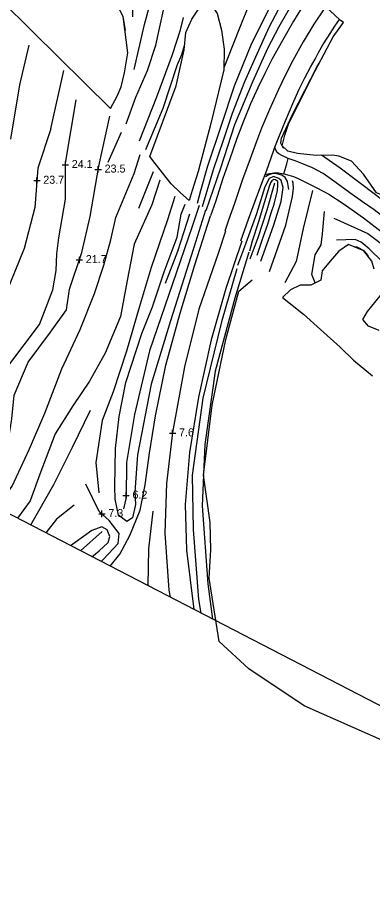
# Model space of a CAD drawing. Extents: x 2316231 to 2323598, y 363169 to 371906.
# Drawn here: x 2319417 to 2319639, y 365317 to 365863 of the extents above; entities that cross this region are included whole.
import ezdxf

# ---------------------------------------------------------------- set-up
doc = ezdxf.new("R2010")
doc.units = 0
for name, color, linetype in [('RD_DTM_BkLn1', 7, 'Continuous'), ('RD_DTM_BkLn2', 7, 'Continuous'), ('RD_DTM_Holes', 7, 'Continuous'), ('RD_DTM_TinHull', 7, 'Continuous'), ('RD_DTM_Void', 7, 'Continuous'), ('RD_EX_H2O', 7, 'Continuous'), ('RD_EX_Road', 7, 'Continuous')]:
    doc.layers.add(name, color=color, linetype=linetype)

msp = doc.modelspace()

# ---------------------------------------------------------------- linework, layer by layer
at = {"layer": 'RD_DTM_BkLn1'}
for points in [[(2319484.94, 365796.656), (2319491.068, 365813.33), (2319498.244, 365829.965), (2319503.476, 365845.834), (2319508.244, 365867.745), (2319513.754, 365883.763), (2319517.896, 365893.544), (2319521.3, 365904.569), (2319520.972, 365910.756), (2319517.334, 365914.595), (2319512.203, 365916.556), (2319505.696, 365917.202), (2319500.16, 365916.399), (2319495.606, 365915.633), (2319491.181, 365912.684), (2319485.408, 365907.997), (2319476.167, 365901.232)], [(2319489.986, 365830.488), (2319496.394, 365858.793), (2319503.053, 365883.442), (2319508.111, 365897.827), (2319509.201, 365903.916), (2319505.791, 365906.99), (2319500.315, 365906.542), (2319497.419, 365902.154), (2319494.582, 365895.801), (2319491.207, 365890.627), (2319490.18, 365885.029), (2319488.809, 365876.746), (2319488.997, 365863.438)], [(2319572.427, 365891.459), (2319569.784, 365886.522), (2319564.619, 365877.842), (2319560.856, 365869.339), (2319556.534, 365858.506), (2319551.217, 365845.45), (2319545.969, 365831.612)], [(2319582.237, 365885.927), (2319577.483, 365877.281), (2319574.874, 365870.164), (2319562.783, 365845.699), (2319552.281, 365820.163), (2319544.28, 365795.679), (2319535.67, 365770.272), (2319531.273, 365754.852), (2319529.194, 365746.824)], [(2319534.883, 365742.552), (2319544.093, 365769.181), (2319552.79, 365796.154), (2319564.093, 365823.546), (2319573.413, 365843.903), (2319580.327, 365857.502), (2319586.023, 365867.329), (2319591.814, 365876.382), (2319595.426, 365881.523)], [(2319609.441, 365869.919), (2319608.469, 365868.541), (2319602.006, 365858.804), (2319595.408, 365847.874), (2319588.986, 365836.285), (2319584.168, 365826.88), (2319579.899, 365818.057), (2319574.303, 365805.566), (2319569.484, 365793.869), (2319566.274, 365785.559), (2319562.212, 365774.769), (2319557.614, 365761.805), (2319552.481, 365746.873), (2319548.849, 365736.393), (2319546.604, 365729.647)], [(2319493.368, 365785.986), (2319504.093, 365813.509), (2319513.873, 365840.013), (2319518.901, 365855.388), (2319520.713, 365863.118)], [(2319483.188, 365862.412), (2319484.236, 365855.188), (2319484.228, 365854.783)], [(2319413.071, 365787.111), (2319418.728, 365821.104), (2319424.538, 365845.805)], [(2319497.262, 365780.684), (2319508.112, 365806.442), (2319517.022, 365833.627), (2319519.717, 365839.976), (2319521.414, 365845.627)], [(2319582.344, 365782.817), (2319581.352, 365784.519), (2319581.954, 365787.785), (2319588.624, 365802.423), (2319604.07, 365832.479), (2319605.39, 365834.647)], [(2319437.876, 365793.622), (2319446.173, 365829.906)], [(2319379.146, 365569.961), (2319380.325, 365571.286), (2319394.776, 365595.147), (2319404.664, 365616.04), (2319411.231, 365645.104), (2319430.818, 365671.211), (2319439.295, 365692.957), (2319441.393, 365705.001), (2319441.64, 365715.526), (2319443.061, 365725.466), (2319447.197, 365749.648), (2319447.016, 365772.007), (2319453.816, 365811.678)], [(2319389.865, 365564.414), (2319391.967, 365567.582), (2319401.51, 365578.302), (2319410.536, 365592.392), (2319413.681, 365612.454), (2319415.001, 365627.254), (2319423.776, 365647.791), (2319437.731, 365666.467), (2319447.794, 365680.513), (2319449.516, 365693.388), (2319457.343, 365716.207), (2319462.478, 365738.802), (2319467.87, 365770.274), (2319474.791, 365801.469)], [(2319437.876, 365793.622), (2319429.849, 365769.023), (2319427.99, 365744.401), (2319421.366, 365718.75), (2319412.761, 365697.791), (2319402.26, 365671.676), (2319392.507, 365651.208), (2319376.884, 365619.105), (2319364.302, 365592.797), (2319361.978, 365589.629)], [(2319481.892, 365791.166), (2319473.484, 365772.539)], [(2319584.121, 365781.142), (2319583.127, 365781.474), (2319582.346, 365782.815)], [(2319404.238, 365556.976), (2319413.785, 365570.381), (2319424.749, 365593.619), (2319434.217, 365616.024), (2319444.759, 365643.529), (2319456.351, 365668.164), (2319465.265, 365690.645), (2319471.052, 365708.435), (2319475.418, 365724.264), (2319478.587, 365738.088), (2319490.023, 365765.593), (2319493.743, 365777.434)], [(2319745.318, 365663.251), (2319701.675, 365702.345), (2319672.502, 365726.644), (2319641.36, 365751.689), (2319618.407, 365768.961), (2319606.719, 365777.009)], [(2319501.848, 365766.718), (2319492.581, 365743.759)], [(2319586.474, 365755.548), (2319585.593, 365760.623), (2319584.122, 365763.203), (2319582.084, 365764.641), (2319578.995, 365765.504), (2319576.395, 365765.617), (2319574.029, 365764.767), (2319571.978, 365763.581)], [(2319505.938, 365761.428), (2319501.054, 365746.051), (2319489.944, 365721.481), (2319485.494, 365698.707), (2319481.357, 365676.337), (2319471.791, 365653.318), (2319462.091, 365635.887), (2319451.787, 365620.52), (2319440.77, 365603.001), (2319431.01, 365577.802), (2319425.041, 365561.222), (2319417.191, 365550.273)], [(2319568.9, 365710.793), (2319576.932, 365733), (2319581.717, 365748.241), (2319582.817, 365756.811), (2319581.701, 365761.276), (2319580.222, 365762.55), (2319576.793, 365763.693), (2319574.139, 365762.549), (2319571.439, 365757.344), (2319566.325, 365740.425), (2319558.774, 365719.751), (2319554.412, 365708.212)], [(2319566.692, 365714.659), (2319570.414, 365725.92), (2319573.303, 365734.079), (2319575.453, 365741.161), (2319577.294, 365746.529), (2319579.29, 365754.979), (2319579.672, 365758.259), (2319579.552, 365760.597), (2319578.104, 365761.713), (2319576.981, 365761.878), (2319575.9, 365761.124), (2319575.008, 365759.739), (2319574.17, 365757.506), (2319570.363, 365745.281), (2319567.434, 365735.402), (2319563.651, 365723.347), (2319561.912, 365717.183)], [(2319574.342, 365704.329), (2319584.526, 365733.397), (2319588.67, 365751.226), (2319589.342, 365756.391), (2319589.057, 365759.496), (2319588.661, 365761.008)], [(2319601.106, 365755.075), (2319595.438, 365731.332), (2319590.924, 365710.58), (2319583.848, 365697.386)], [(2319515.338, 365751.194), (2319510.712, 365736.741), (2319500.519, 365706.899), (2319493.028, 365681.872), (2319485.201, 365654.674), (2319476.843, 365629.33), (2319469.904, 365611.43), (2319466.056, 365585.027), (2319467.885, 365566.221)], [(2319516.777, 365725.877), (2319519.267, 365740.316), (2319521.844, 365746.383)], [(2319524.543, 365740.223), (2319516.969, 365716.853), (2319509.197, 365696.965)], [(2319534.476, 365742.681), (2319528.13, 365722.7)], [(2319602.761, 365697.274), (2319600.746, 365702.493), (2319602.918, 365714.851), (2319606.606, 365721.09), (2319607.388, 365727.849), (2319608.726, 365741.998)], [(2319614.48, 365737.642), (2319635.774, 365728.075), (2319662.754, 365707.708), (2319678.533, 365695.332), (2319696.961, 365678.604), (2319713.393, 365666.462), (2319721.15, 365659.904), (2319736.553, 365645.207)], [(2319546.985, 365729.52), (2319542.39, 365715.755), (2319530.388, 365680.888), (2319521.303, 365644.91), (2319513.963, 365603.864), (2319510.139, 365571.921), (2319508.998, 365540.902), (2319511.664, 365505.345), (2319512.403, 365500.999)], [(2319528.13, 365722.7), (2319512.627, 365673.696), (2319500.461, 365633.965), (2319492.095, 365589.837), (2319490.449, 365566.865), (2319490.732, 365558.913), (2319488.808, 365550.601), (2319485.461, 365548.25), (2319480.276, 365552.299), (2319478.12, 365562.157), (2319477.966, 365570.111), (2319478.26, 365593.829), (2319480.605, 365613.821), (2319484.745, 365635.155), (2319494.704, 365665.676), (2319501.32, 365682.254), (2319508.746, 365704.22), (2319516.777, 365725.877)], [(2319725.846, 365636.665), (2319689.473, 365668.541), (2319661.885, 365693.166), (2319644.903, 365710.366), (2319636.591, 365718.574), (2319631.641, 365722.731), (2319627.771, 365724.309), (2319616.122, 365723.966)], [(2319635.923, 365713.844), (2319635.877, 365714.335), (2319633.345, 365717.317), (2319629.02, 365719.607), (2319627.395, 365719.772)], [(2319554.098, 365706.156), (2319544.342, 365673.006), (2319532.83, 365625.311), (2319526.087, 365577.132), (2319526.744, 365543.361), (2319530.006, 365499.63), (2319531.618, 365491.055)], [(2319462.431, 365617.544), (2319451.253, 365594.515), (2319439.666, 365571.198), (2319425.318, 365546.067)], [(2319469.419, 365523.244), (2319470.805, 365524.786), (2319479.926, 365534.5), (2319480.679, 365540.677), (2319474.449, 365548.867), (2319468.159, 365554.538), (2319459.869, 365571.598)], [(2319452.548, 365558.46), (2319441.567, 365549.639), (2319434.808, 365541.155)], [(2319501.652, 365554.643), (2319498.926, 365531.136), (2319498.484, 365508.203)], [(2319463.531, 365526.291), (2319468.207, 365529.894), (2319473.785, 365535.147), (2319474.782, 365538.927), (2319473.208, 365543.119), (2319469.758, 365544.968), (2319463.609, 365542.743), (2319453.049, 365535.081), (2319450.284, 365533.147)]]:
    msp.add_lwpolyline(points, dxfattribs=at)
at = {"layer": 'RD_DTM_BkLn2'}
msp.add_line((2319577.747, 365782.045), (2319577.747, 365782.045), dxfattribs=at)
for points in [[(2319600.52, 365878.32), (2319600.013, 365877.562), (2319593.871, 365868.181), (2319589.376, 365860.766), (2319582.499, 365848.767), (2319576.062, 365837.205), (2319571.491, 365828.076), (2319567.192, 365819.062), (2319562.597, 365809.062), (2319558.174, 365798.254), (2319554.086, 365787.407), (2319549.386, 365774.072), (2319545.209, 365762.416), (2319540.658, 365747.897), (2319537.541, 365739.088)], [(2319577.747, 365782.045), (2319580.619, 365789.371), (2319584.424, 365798.59), (2319588.949, 365809.288), (2319592.929, 365818.3), (2319596.484, 365825.474), (2319599.907, 365832.099), (2319602.766, 365837.031), (2319604.948, 365841.143), (2319607.737, 365846.045), (2319610.736, 365850.761), (2319615.219, 365857.68), (2319618.094, 365861.772)], [(2319556.557, 365723.53), (2319561.322, 365737.065), (2319565.673, 365749.066), (2319569.5, 365759.665), (2319572.609, 365767.781), (2319576.769, 365779.55), (2319577.747, 365782.045)], [(2319585.929, 365775.1), (2319585.929, 365775.1), (2319582.009, 365776.772), (2319580.105, 365778.002), (2319578.998, 365779.044), (2319578.314, 365780.389), (2319577.747, 365782.045)], [(2319571.542, 365764.995), (2319574.348, 365765.689), (2319577.129, 365766.134), (2319579.926, 365766.069), (2319582.055, 365765.603), (2319583.211, 365765.489), (2319585.097, 365771.707), (2319585.929, 365775.1)], [(2319595.672, 365771.484), (2319590.42, 365773.508), (2319585.929, 365775.1)], [(2319699.746, 365695.284), (2319692.732, 365701.535), (2319687.032, 365706.324), (2319678.464, 365712.8), (2319666.006, 365722.269), (2319653.351, 365732.299), (2319639.733, 365742.944), (2319632.407, 365748.027), (2319624.511, 365753.586), (2319615.956, 365759.758), (2319607.749, 365765.613), (2319601.286, 365769.14), (2319595.672, 365771.484)], [(2319583.211, 365765.489), (2319586.426, 365764.687), (2319589.248, 365763.774), (2319592.33, 365762.593)], [(2319592.33, 365762.593), (2319603.997, 365756.67), (2319611.366, 365752.79), (2319620.311, 365746.881), (2319632.983, 365737.941), (2319644.916, 365728.834), (2319657.643, 365718.735), (2319670.723, 365708.382), (2319678.979, 365702.259), (2319687.121, 365695.886), (2319692.65, 365690.831), (2319697.027, 365686.655), (2319701.297, 365682.221)]]:
    msp.add_lwpolyline(points, dxfattribs=at)
at = {"layer": 'RD_DTM_Holes'}
for points in [[(2319406.783, 365874.097), (2319426.562, 365854.403), (2319475.283, 365806.326), (2319479.427, 365813.935), (2319481.939, 365819.797), (2319483.931, 365828.608), (2319486.095, 365841.088), (2319483.01, 365863.718), (2319475.814, 365877.898), (2319462.44, 365895.698)], [(2319748.087, 365899.618), (2319675.774, 365821.673), (2319671.864, 365820.424), (2319661.468, 365823.359), (2319648.184, 365828.739), (2319647.172, 365824.761), (2319645.131, 365812.987), (2319648.926, 365797.091), (2319656.178, 365780.413), (2319668.45, 365762.275), (2319676.581, 365750.618), (2319678.267, 365745.664), (2319674.538, 365740.003), (2319667.115, 365740.119), (2319655.657, 365747.695), (2319641.099, 365753.5), (2319632.975, 365765.164), (2319625.496, 365773.406), (2319617.718, 365776.364), (2319613.703, 365777.126)], [(2319613.703, 365777.126), (2319603.403, 365776.954), (2319591.798, 365778.021), (2319585.831, 365779.532), (2319582.344, 365782.816), (2319583.837, 365789.638), (2319586.437, 365797.052), (2319602.811, 365829.859), (2319614.169, 365850.949), (2319620.524, 365860.033), (2319618.51, 365861.38), (2319599.341, 365879.43)], [(2319499.761, 365776.161), (2319516.202, 365820.402), (2319521.173, 365842.85), (2319522.119, 365853.744), (2319525.825, 365862.04), (2319530.01, 365868.236), (2319534.692, 365872.041), (2319539.732, 365868.669), (2319541.804, 365865.619), (2319544.517, 365855.124), (2319546.004, 365843.313), (2319545.966, 365830.465), (2319537.803, 365796.779), (2319529.779, 365766.904), (2319526.191, 365754.94), (2319524.26, 365748.819), (2319518.759, 365753.45), (2319512.941, 365759.204), (2319502.96, 365771.885), (2319499.761, 365776.161)], [(2319639.661, 365705.858), (2319638.265, 365710.826), (2319633.261, 365717.273), (2319623.738, 365721.329), (2319617.554, 365717.195), (2319612.279, 365710.783), (2319607.136, 365704.814), (2319606.407, 365699.082), (2319600.058, 365695.934), (2319593.498, 365695.78), (2319587.564, 365693.067), (2319582.538, 365688.104), (2319595.492, 365677.692), (2319606.135, 365668.088), (2319618.385, 365657.242), (2319626.719, 365649.014), (2319638.652, 365639.299)], [(2319542.926, 365473.246), (2319536.635, 365512.878), (2319537.823, 365530.519), (2319537.445, 365547.659), (2319533.18, 365577.304), (2319538.638, 365620.973), (2319547.064, 365661.923), (2319555.215, 365692.111), (2319563.632, 365699.19)], [(2319642.847, 365667.668), (2319636.213, 365670.363), (2319632.546, 365674.415), (2319635.426, 365679.49), (2319643.622, 365689.528)], [(2319796.869, 365476.87), (2319771.055, 365458.976), (2319736.154, 365466.346), (2319684.679, 365485.586), (2319664.163, 365477.036), (2319650.725, 365458.826), (2319671.855, 365432.152), (2319687.754, 365398.215), (2319646.29, 365410.89), (2319596.034, 365433.164), (2319561.4, 365456.319), (2319542.926, 365473.246)]]:
    msp.add_lwpolyline(points, dxfattribs=at)
at = {"layer": 'RD_DTM_TinHull'}
msp.add_lwpolyline([(2319975.332, 365147.552), (2319890.016, 365354.444), (2319659.535, 365424.857), (2319378.87, 365570.104), (2319234.052, 365737.494), (2319033.253, 366035.61), (2318895.931, 366251.828), (2318692.475, 366476.056)], dxfattribs=at)
at = {"layer": 'RD_DTM_Void'}
for p, q in [((2319445.023, 365771.045), (2319449.023, 365771.045)), ((2319447.023, 365769.045), (2319447.023, 365773.045)), ((2319467.516, 365766.206), (2319467.516, 365770.206)), ((2319465.516, 365768.206), (2319469.516, 365768.206)), ((2319427.26, 365761.222), (2319431.26, 365761.222)), ((2319429.26, 365759.222), (2319429.26, 365763.222)), ((2319453.79, 365711.679), (2319457.79, 365711.679)), ((2319455.79, 365709.679), (2319455.79, 365713.679)), ((2319511.916, 365603.473), (2319515.916, 365603.473)), ((2319513.916, 365601.473), (2319513.916, 365605.473)), ((2319482.885, 365564.583), (2319486.885, 365564.583)), ((2319484.885, 365562.583), (2319484.885, 365566.583)), ((2319467.827, 365553.034), (2319471.827, 365553.034)), ((2319469.827, 365551.034), (2319469.827, 365555.034))]:
    msp.add_line(p, q, dxfattribs=at)
at = {"layer": 'RD_EX_H2O'}
msp.add_line((2319469.903, 365542.086), (2319456.534, 365529.912), dxfattribs=at)
for points in [[(2319532.494, 365745.063), (2319539.533, 365768.131), (2319545.954, 365787.057), (2319551.311, 365803.234), (2319559.025, 365823.167), (2319563.875, 365834.313), (2319574.088, 365857.017), (2319582.13, 365872.122), (2319589.073, 365883.817)], [(2319577.483, 365759.579), (2319572.773, 365742.649), (2319567.098, 365725.548), (2319562.003, 365712.068)], [(2319530.499, 365745.726), (2319526.113, 365732.522)], [(2319526.113, 365732.522), (2319513.826, 365696.662), (2319499.52, 365654.96), (2319490.167, 365615.15), (2319485.216, 365585.037), (2319484.862, 365563.153), (2319483.26, 365556.176)], [(2319561.572, 365716.449), (2319552.655, 365687.785), (2319540.509, 365642.225), (2319534.007, 365596.359), (2319533.235, 365577.74)], [(2319533.208, 365577.107), (2319532.422, 365558.137), (2319535.868, 365509.24), (2319538.768, 365487.355)]]:
    msp.add_lwpolyline(points, dxfattribs=at)
at = {"layer": 'RD_EX_Road'}
for points in [[(2319474.975, 365520.369), (2319481.101, 365527.953), (2319487.247, 365539.423), (2319493.696, 365555.332), (2319496.894, 365571.14), (2319499.527, 365590.961), (2319503.162, 365614.362), (2319509.804, 365645.809), (2319518.587, 365678.388), (2319527.743, 365708.669), (2319537.523, 365739.094)], [(2319557.111, 365723.341), (2319547.058, 365693.87), (2319538.008, 365661.661), (2319529.989, 365625.858), (2319524.385, 365591.385), (2319521.713, 365558.955), (2319522.611, 365530.357), (2319527.135, 365493.375)]]:
    msp.add_lwpolyline(points, dxfattribs=at)

# ---------------------------------------------------------------- texts
at = {"layer": 'RD_DTM_Void'}
for s, p in [('24.1', (2319451.023, 365769.045)), ('23.5', (2319471.516, 365766.206)), ('23.7', (2319433.26, 365759.222)), ('21.7', (2319459.79, 365709.679)), ('7.6', (2319517.916, 365601.473)), ('6.2', (2319488.885, 365562.583)), ('7.3', (2319473.827, 365551.034))]:
    msp.add_text(s, height=5, dxfattribs=at).set_placement(p)

doc.saveas('drawing.dxf')
